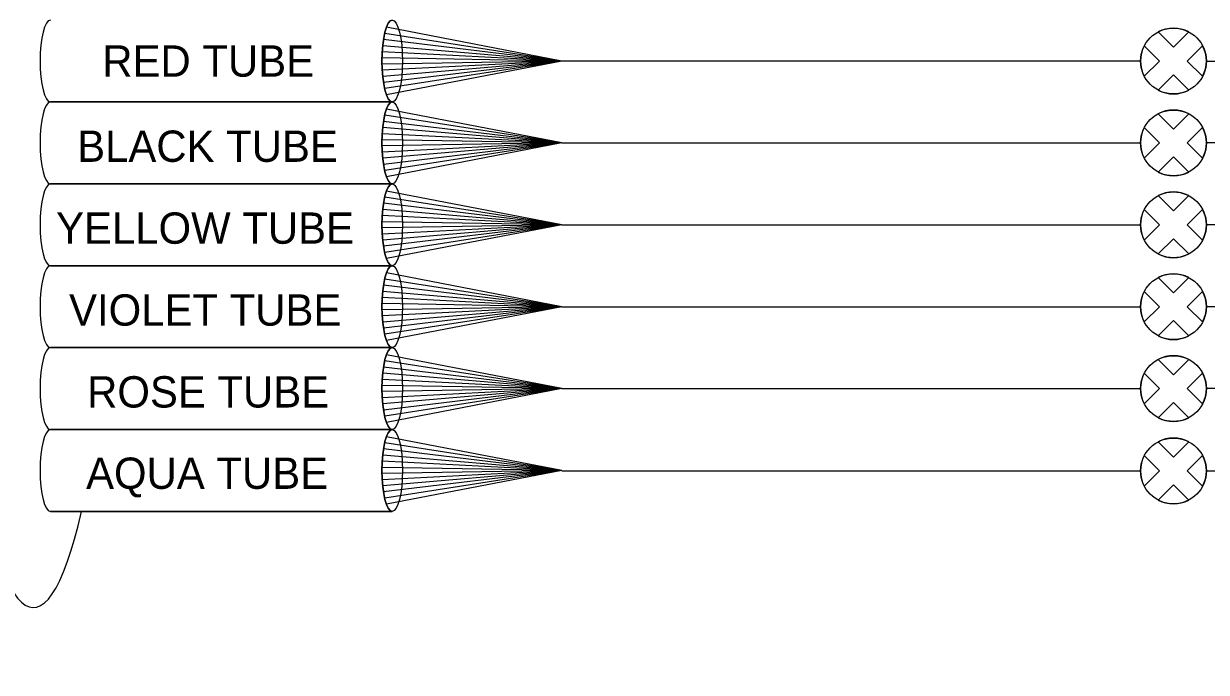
# Model space of a CAD drawing. Extents: x 1805893 to 1833564, y 708898 to 716199.
# Drawn here: x 1831652.5 to 1831739.1, y 716025 to 716072.6 of the extents above; entities that cross this region are included whole.
import ezdxf

# ---------------------------------------------------------------- set-up
doc = ezdxf.new("R2010")
doc.units = 0
doc.layers.add('SH_Data', color=7, linetype='Continuous')

msp = doc.modelspace()

# ---------------------------------------------------------------- linework, layer by layer
at = {"layer": 'SH_Data'}
for p, q in [((1831691.91, 716069.828), (1831679.066, 716072.303)), ((1831691.91, 716069.828), (1831678.851, 716071.403)), ((1831691.91, 716069.828), (1831678.936, 716071.853)), ((1831735.608, 716071.964), (1831736.727, 716070.846)), ((1831736.727, 716070.846), (1831735.608, 716071.964)), ((1831736.727, 716070.846), (1831737.846, 716071.964)), ((1831737.846, 716071.964), (1831736.727, 716070.846)), ((1831691.91, 716069.828), (1831678.759, 716070.503)), ((1831691.91, 716069.828), (1831678.794, 716070.953)), ((1831734.591, 716070.947), (1831735.71, 716069.828)), ((1831734.591, 716070.947), (1831735.71, 716069.828)), ((1831737.744, 716069.828), (1831738.863, 716070.947)), ((1831737.744, 716069.828), (1831738.863, 716070.947)), ((1831691.91, 716069.828), (1831678.741, 716070.053)), ((1831691.91, 716069.828), (1831678.741, 716069.603)), ((1831691.91, 716069.828), (1831678.759, 716069.153)), ((1831691.91, 716069.828), (1831678.794, 716068.703)), ((1831691.91, 716069.828), (1831678.851, 716068.253)), ((1831691.91, 716069.828), (1831678.936, 716067.803)), ((1831691.91, 716069.828), (1831679.066, 716067.353)), ((1831734.316, 716069.828), (1831691.91, 716069.828)), ((1831734.591, 716068.71), (1831735.71, 716069.828)), ((1831735.71, 716069.828), (1831734.591, 716068.71)), ((1831737.744, 716069.828), (1831738.863, 716068.71)), ((1831738.863, 716068.71), (1831737.744, 716069.828)), ((1831739.139, 716069.828), (1831781.545, 716069.828)), ((1831735.608, 716067.692), (1831736.727, 716068.811)), ((1831735.608, 716067.692), (1831736.727, 716068.811)), ((1831736.727, 716068.811), (1831737.846, 716067.692)), ((1831736.727, 716068.811), (1831737.846, 716067.692)), ((1831679.489, 716066.828), (1831654.439, 716066.828)), ((1831654.439, 716066.828), (1831679.489, 716066.828)), ((1831691.91, 716063.828), (1831679.066, 716066.303)), ((1831691.91, 716063.828), (1831678.851, 716065.403)), ((1831691.91, 716063.828), (1831678.936, 716065.853)), ((1831735.608, 716065.964), (1831736.727, 716064.846)), ((1831736.727, 716064.846), (1831735.608, 716065.964)), ((1831736.727, 716064.846), (1831737.846, 716065.964)), ((1831737.846, 716065.964), (1831736.727, 716064.846)), ((1831691.91, 716063.828), (1831678.759, 716064.503)), ((1831691.91, 716063.828), (1831678.794, 716064.953)), ((1831734.591, 716064.947), (1831735.71, 716063.828)), ((1831734.591, 716064.947), (1831735.71, 716063.828)), ((1831737.744, 716063.828), (1831738.863, 716064.947)), ((1831737.744, 716063.828), (1831738.863, 716064.947)), ((1831691.91, 716063.828), (1831678.741, 716064.053)), ((1831691.91, 716063.828), (1831678.741, 716063.603)), ((1831691.91, 716063.828), (1831678.759, 716063.153)), ((1831691.91, 716063.828), (1831678.794, 716062.703)), ((1831691.91, 716063.828), (1831678.851, 716062.253)), ((1831691.91, 716063.828), (1831678.936, 716061.803)), ((1831691.91, 716063.828), (1831679.066, 716061.353)), ((1831691.91, 716063.828), (1831734.316, 716063.828)), ((1831734.591, 716062.71), (1831735.71, 716063.828)), ((1831735.71, 716063.828), (1831734.591, 716062.71)), ((1831737.744, 716063.828), (1831738.863, 716062.71)), ((1831738.863, 716062.71), (1831737.744, 716063.828)), ((1831781.545, 716063.828), (1831739.139, 716063.828)), ((1831735.608, 716061.692), (1831736.727, 716062.811)), ((1831735.608, 716061.692), (1831736.727, 716062.811)), ((1831736.727, 716062.811), (1831737.846, 716061.692)), ((1831736.727, 716062.811), (1831737.846, 716061.692)), ((1831654.439, 716060.828), (1831679.489, 716060.828)), ((1831679.489, 716060.828), (1831654.439, 716060.828)), ((1831691.91, 716057.828), (1831679.066, 716060.303)), ((1831735.608, 716059.964), (1831736.727, 716058.846)), ((1831736.727, 716058.846), (1831735.608, 716059.964)), ((1831736.727, 716058.846), (1831737.846, 716059.964)), ((1831737.846, 716059.964), (1831736.727, 716058.846)), ((1831691.91, 716057.828), (1831678.851, 716059.403)), ((1831691.91, 716057.828), (1831678.936, 716059.853)), ((1831691.91, 716057.828), (1831678.759, 716058.503)), ((1831691.91, 716057.828), (1831678.794, 716058.953)), ((1831734.591, 716058.947), (1831735.71, 716057.828)), ((1831734.591, 716058.947), (1831735.71, 716057.828)), ((1831737.744, 716057.828), (1831738.863, 716058.947)), ((1831737.744, 716057.828), (1831738.863, 716058.947)), ((1831691.91, 716057.828), (1831678.741, 716058.053)), ((1831691.91, 716057.828), (1831678.741, 716057.603)), ((1831691.91, 716057.828), (1831678.759, 716057.153)), ((1831691.91, 716057.828), (1831678.794, 716056.703)), ((1831691.91, 716057.828), (1831678.851, 716056.253)), ((1831691.91, 716057.828), (1831678.936, 716055.803)), ((1831691.91, 716057.828), (1831679.066, 716055.353)), ((1831691.91, 716057.828), (1831734.316, 716057.828)), ((1831734.591, 716056.71), (1831735.71, 716057.828)), ((1831735.71, 716057.828), (1831734.591, 716056.71)), ((1831737.744, 716057.828), (1831738.863, 716056.71)), ((1831738.863, 716056.71), (1831737.744, 716057.828)), ((1831781.545, 716057.828), (1831739.139, 716057.828)), ((1831735.608, 716055.692), (1831736.727, 716056.811)), ((1831735.608, 716055.692), (1831736.727, 716056.811)), ((1831736.727, 716056.811), (1831737.846, 716055.692)), ((1831736.727, 716056.811), (1831737.846, 716055.692)), ((1831679.489, 716054.828), (1831654.439, 716054.828)), ((1831654.439, 716054.828), (1831679.489, 716054.828)), ((1831691.91, 716051.828), (1831679.066, 716054.303)), ((1831735.608, 716053.964), (1831736.727, 716052.846)), ((1831736.727, 716052.846), (1831735.608, 716053.964)), ((1831736.727, 716052.846), (1831737.846, 716053.964)), ((1831737.846, 716053.964), (1831736.727, 716052.846)), ((1831691.91, 716051.828), (1831678.851, 716053.403)), ((1831691.91, 716051.828), (1831678.936, 716053.853)), ((1831691.91, 716051.828), (1831678.759, 716052.503)), ((1831691.91, 716051.828), (1831678.794, 716052.953)), ((1831734.591, 716052.947), (1831735.71, 716051.828)), ((1831734.591, 716052.947), (1831735.71, 716051.828)), ((1831737.744, 716051.828), (1831738.863, 716052.947)), ((1831737.744, 716051.828), (1831738.863, 716052.947)), ((1831691.91, 716051.828), (1831678.741, 716052.053)), ((1831691.91, 716051.828), (1831678.741, 716051.603)), ((1831691.91, 716051.828), (1831678.759, 716051.153)), ((1831691.91, 716051.828), (1831678.794, 716050.703)), ((1831691.91, 716051.828), (1831678.851, 716050.253)), ((1831691.91, 716051.828), (1831678.936, 716049.803)), ((1831691.91, 716051.828), (1831679.066, 716049.353)), ((1831691.91, 716051.828), (1831734.316, 716051.828)), ((1831734.591, 716050.71), (1831735.71, 716051.828)), ((1831735.71, 716051.828), (1831734.591, 716050.71)), ((1831737.744, 716051.828), (1831738.863, 716050.71)), ((1831738.863, 716050.71), (1831737.744, 716051.828)), ((1831781.545, 716051.828), (1831739.139, 716051.828)), ((1831735.608, 716049.692), (1831736.727, 716050.811)), ((1831735.608, 716049.692), (1831736.727, 716050.811)), ((1831736.727, 716050.811), (1831737.846, 716049.692)), ((1831736.727, 716050.811), (1831737.846, 716049.692)), ((1831679.489, 716048.828), (1831654.439, 716048.828)), ((1831654.439, 716048.828), (1831679.489, 716048.828)), ((1831691.91, 716045.828), (1831678.936, 716047.853)), ((1831691.91, 716045.828), (1831679.066, 716048.303)), ((1831735.608, 716047.964), (1831736.727, 716046.846)), ((1831736.727, 716046.846), (1831735.608, 716047.964)), ((1831736.727, 716046.846), (1831737.846, 716047.964)), ((1831737.846, 716047.964), (1831736.727, 716046.846)), ((1831691.91, 716045.828), (1831678.794, 716046.953)), ((1831691.91, 716045.828), (1831678.851, 716047.403)), ((1831691.91, 716045.828), (1831678.759, 716046.503)), ((1831734.591, 716046.947), (1831735.71, 716045.828)), ((1831734.591, 716046.947), (1831735.71, 716045.828)), ((1831737.744, 716045.828), (1831738.863, 716046.947)), ((1831737.744, 716045.828), (1831738.863, 716046.947)), ((1831691.91, 716045.828), (1831678.741, 716046.053)), ((1831691.91, 716045.828), (1831678.741, 716045.603)), ((1831691.91, 716045.828), (1831678.759, 716045.153)), ((1831691.91, 716045.828), (1831678.794, 716044.703)), ((1831691.91, 716045.828), (1831678.851, 716044.253)), ((1831691.91, 716045.828), (1831678.936, 716043.803)), ((1831691.91, 716045.828), (1831679.066, 716043.353)), ((1831691.91, 716045.828), (1831734.316, 716045.828)), ((1831734.591, 716044.71), (1831735.71, 716045.828)), ((1831735.71, 716045.828), (1831734.591, 716044.71)), ((1831737.744, 716045.828), (1831738.863, 716044.71)), ((1831738.863, 716044.71), (1831737.744, 716045.828)), ((1831781.545, 716045.828), (1831739.139, 716045.828)), ((1831735.608, 716043.692), (1831736.727, 716044.811)), ((1831735.608, 716043.692), (1831736.727, 716044.811)), ((1831736.727, 716044.811), (1831737.846, 716043.692)), ((1831736.727, 716044.811), (1831737.846, 716043.692)), ((1831679.489, 716042.828), (1831654.439, 716042.828)), ((1831654.439, 716042.828), (1831679.489, 716042.828)), ((1831691.91, 716039.828), (1831678.936, 716041.853)), ((1831691.91, 716039.828), (1831679.066, 716042.303)), ((1831735.608, 716041.93), (1831736.727, 716040.811)), ((1831736.727, 716040.811), (1831735.608, 716041.93)), ((1831736.727, 716040.811), (1831737.846, 716041.93)), ((1831737.846, 716041.93), (1831736.727, 716040.811)), ((1831691.91, 716039.828), (1831678.794, 716040.953)), ((1831691.91, 716039.828), (1831678.851, 716041.403)), ((1831734.591, 716040.913), (1831735.71, 716039.794)), ((1831734.591, 716040.913), (1831735.71, 716039.794)), ((1831737.744, 716039.794), (1831738.863, 716040.913)), ((1831737.744, 716039.794), (1831738.863, 716040.913)), ((1831691.91, 716039.828), (1831678.741, 716040.053)), ((1831691.91, 716039.828), (1831678.759, 716040.503)), ((1831691.91, 716039.828), (1831678.741, 716039.603)), ((1831691.91, 716039.828), (1831678.759, 716039.153)), ((1831691.91, 716039.828), (1831678.794, 716038.703)), ((1831691.91, 716039.828), (1831678.851, 716038.253)), ((1831691.91, 716039.828), (1831678.936, 716037.803)), ((1831691.91, 716039.828), (1831679.066, 716037.353)), ((1831691.91, 716039.812), (1831734.316, 716039.795)), ((1831734.591, 716038.675), (1831735.71, 716039.794)), ((1831735.71, 716039.794), (1831734.591, 716038.675)), ((1831737.744, 716039.794), (1831738.863, 716038.675)), ((1831738.863, 716038.675), (1831737.744, 716039.794)), ((1831781.545, 716039.801), (1831739.139, 716039.784)), ((1831735.608, 716037.658), (1831736.727, 716038.777)), ((1831735.608, 716037.658), (1831736.727, 716038.777)), ((1831736.727, 716038.777), (1831737.846, 716037.658)), ((1831736.727, 716038.777), (1831737.846, 716037.658)), ((1831654.439, 716036.828), (1831679.489, 716036.828)), ((1831679.489, 716036.828), (1831654.439, 716036.828)), ((1831679.489, 716036.828), (1831656.722, 716036.828))]:
    msp.add_line(p, q, dxfattribs=at)
for centre in [(1831736.727, 716069.828), (1831736.727, 716063.828), (1831736.727, 716057.828), (1831736.727, 716051.828), (1831736.727, 716045.828), (1831736.727, 716039.794)]:
    msp.add_circle(centre, 2.411, dxfattribs=at)
for centre, start, end in [((1831736.727, 716069.828), 62.353, 117.647), ((1831736.727, 716069.828), 152.353, 207.647), ((1831736.727, 716069.828), 332.353, 27.647), ((1831736.727, 716069.828), 242.353, 297.647), ((1831736.727, 716063.828), 62.353, 117.647), ((1831736.727, 716063.828), 152.353, 207.647), ((1831736.727, 716063.828), 332.353, 27.647), ((1831736.727, 716063.828), 242.353, 297.647), ((1831736.727, 716057.828), 62.353, 117.647), ((1831736.727, 716057.828), 152.353, 207.647), ((1831736.727, 716057.828), 332.353, 27.647), ((1831736.727, 716057.828), 242.353, 297.647), ((1831736.727, 716051.828), 62.353, 117.647), ((1831736.727, 716051.828), 152.353, 207.647), ((1831736.727, 716051.828), 332.353, 27.647), ((1831736.727, 716051.828), 242.353, 297.647), ((1831736.727, 716045.828), 62.353, 117.647), ((1831736.727, 716045.828), 152.353, 207.647), ((1831736.727, 716045.828), 332.353, 27.647), ((1831736.727, 716045.828), 242.353, 297.647), ((1831736.727, 716039.794), 62.353, 117.647), ((1831736.727, 716039.794), 152.353, 207.647), ((1831736.727, 716039.794), 332.353, 27.647), ((1831736.727, 716039.794), 242.353, 297.647)]:
    msp.add_arc(centre, 2.411, start, end, dxfattribs=at)
for centre, major_axis, ratio, start_param, end_param in [((1831653.192, 716072.828), (0, -43.047), 0.149566, 2.561295, 6.863483), ((1831654.439, 716069.828), (0, -3), 0.25, 3.141593, 6.283185), ((1831654.439, 716069.828), (0, -3), 0.25, 3.141593, 6.283185), ((1831679.489, 716069.828), (0, -3), 0.25, 3.141593, 6.283185), ((1831654.439, 716063.828), (0, -3), 0.25, 3.141593, 6.283185), ((1831654.439, 716063.828), (0, -3), 0.25, 3.141593, 6.283185), ((1831679.489, 716063.828), (0, -3), 0.25, 3.141593, 6.283185), ((1831654.439, 716057.828), (0, -3), 0.25, 3.141593, 6.283185), ((1831654.439, 716057.828), (0, -3), 0.25, 3.141593, 6.283185), ((1831679.489, 716057.828), (0, -3), 0.25, 3.141593, 6.283185), ((1831654.439, 716051.828), (0, -3), 0.25, 3.141593, 6.283185), ((1831654.439, 716051.828), (0, -3), 0.25, 3.141593, 6.283185), ((1831679.489, 716051.828), (0, -3), 0.25, 3.141593, 6.283185), ((1831654.439, 716045.828), (0, -3), 0.25, 3.141593, 6.283185), ((1831654.439, 716045.828), (0, -3), 0.25, 3.141593, 6.283185), ((1831679.489, 716045.828), (0, -3), 0.25, 3.141593, 6.283185), ((1831654.439, 716039.828), (0, -3), 0.25, 3.141593, 6.283185), ((1831654.439, 716039.828), (0, -3), 0.25, 3.141593, 6.283185), ((1831679.489, 716039.828), (0, -3), 0.25, 3.141593, 6.283185)]:
    msp.add_ellipse(centre, major_axis=major_axis, ratio=ratio, start_param=start_param, end_param=end_param, dxfattribs=at)
for centre in [(1831679.489, 716069.828), (1831679.489, 716063.828), (1831679.489, 716057.828), (1831679.489, 716051.828), (1831679.489, 716045.828), (1831679.489, 716039.828)]:
    msp.add_ellipse(centre, major_axis=(0, -3), ratio=0.25, dxfattribs=at)

# ---------------------------------------------------------------- texts
for s, height, p in [('RED TUBE', 2.2947, (1831658.246, 716068.681)), ('BLACK TUBE', 2.2947, (1831656.404, 716062.44)), ('YELLOW TUBE', 2.29468, (1831654.86, 716056.44)), ('VIOLET TUBE', 2.29468, (1831655.81, 716050.44)), ('ROSE TUBE', 2.2947, (1831657.133, 716044.44)), ('AQUA TUBE', 2.2947, (1831657.057, 716038.48))]:
    msp.add_text(s, height=height, dxfattribs=at).set_placement(p)

doc.saveas('drawing.dxf')
